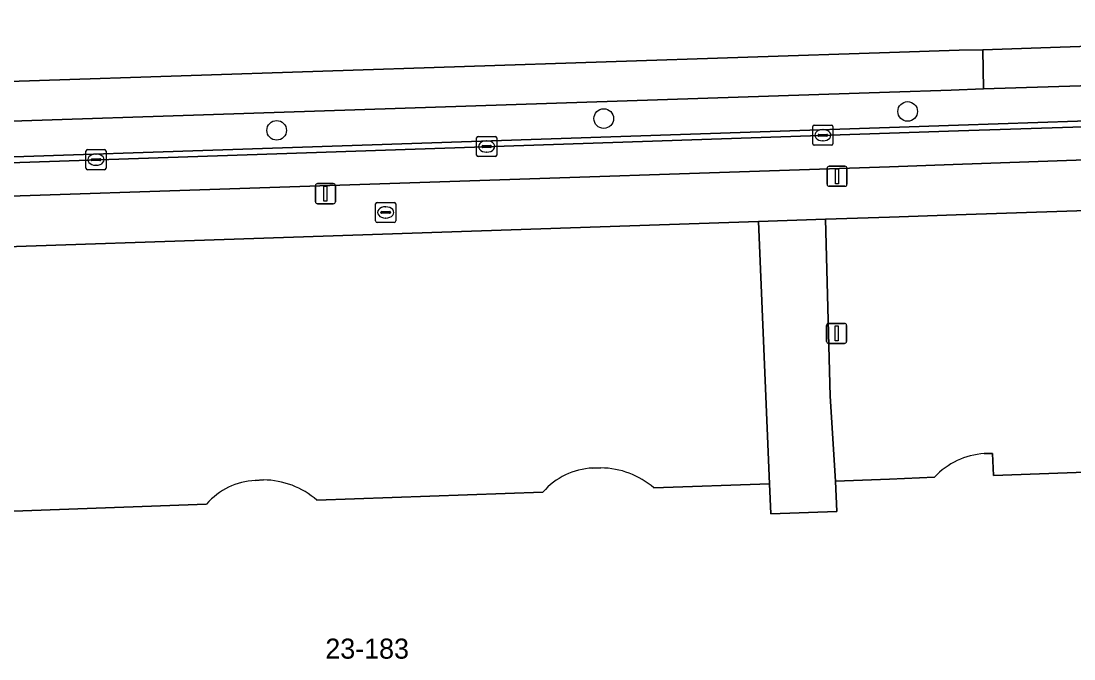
# Model space of a CAD drawing. Extents: x 161084 to 161928, y 385354 to 386522.
# Drawn here: x 161456.8 to 161509.2, y 386446.9 to 386478.7 of the extents above; entities that cross this region are included whole.
import ezdxf

# ---------------------------------------------------------------- set-up
doc = ezdxf.new("R2010")
doc.units = 0
for name, color, linetype in [('IMGEO_Berm_groen', 7, 'Continuous'), ('IMGEO_Boom', 7, 'Continuous'), ('IMGEO_Brandkraan', 7, 'Continuous'), ('IMGEO_Fietspad_gesloten', 7, 'Continuous'), ('IMGEO_Fietspad_open', 7, 'Continuous'), ('IMGEO_Groenvoorziening', 7, 'Continuous'), ('IMGEO_Haag', 7, 'Continuous'), ('IMGEO_Kolk', 7, 'Continuous'), ('IMGEO_Lichtmast', 7, 'Continuous'), ('IMGEO_Pand', 7, 'Continuous'), ('IMGEO_Pand_nummerreeks', 7, 'Continuous'), ('IMGEO_Voetpad_open', 7, 'Continuous')]:
    doc.layers.add(name, color=color, linetype=linetype)

msp = doc.modelspace()

# ---------------------------------------------------------------- linework, layer by layer
at = {"layer": 'IMGEO_Berm_groen'}
msp.add_lwpolyline([(161509.574, 386482.455), (161419.19, 386479.191), (161403.895, 386478.639), (161397.843, 386478.5), (161387.908, 386473.37), (161419.34, 386474.481), (161422.42, 386474.59), (161500, 386477.146), (161503.47, 386477.26), (161504.64, 386477.27), (161512.843, 386477.556)], dxfattribs=at)
at = {"layer": 'IMGEO_Boom'}
for centre in [(161500.903, 386474.205), (161485.776, 386473.853), (161469.496, 386473.265)]:
    msp.add_circle(centre, 0.489, dxfattribs=at)
at = {"layer": 'IMGEO_Brandkraan'}
for p, q in [((161474.422, 386468.751), (161474.422, 386469.603)), ((161474.497, 386469.677), (161475.349, 386469.677)), ((161474.91, 386469.457), (161474.935, 386469.457)), ((161475.423, 386469.603), (161475.423, 386468.751)), ((161474.681, 386469.171), (161474.681, 386469.183)), ((161475.119, 386469.134), (161474.721, 386469.134)), ((161474.724, 386469.22), (161475.122, 386469.22)), ((161474.933, 386468.897), (161474.908, 386468.897)), ((161475.165, 386469.183), (161475.165, 386469.171)), ((161475.349, 386468.677), (161474.497, 386468.677))]:
    msp.add_line(p, q, dxfattribs=at)
for points in [[(161474.422, 386468.751), (161474.422, 386469.603)], [(161474.497, 386469.677), (161475.349, 386469.677)], [(161475.423, 386469.603), (161475.423, 386468.751)], [(161475.349, 386468.677), (161474.497, 386468.677)]]:
    msp.add_lwpolyline(points, dxfattribs=at)
for centre, radius, start, end in [((161474.499, 386469.601), 0.0765, 91.552, 178.448), ((161474.499, 386469.601), 0.0765, 91.552, 178.448), ((161475.347, 386469.601), 0.0765, 1.552, 88.448), ((161475.347, 386469.601), 0.0765, 1.552, 88.448), ((161474.499, 386468.753), 0.0765, 181.552, 268.448), ((161474.499, 386468.753), 0.0765, 181.552, 268.448), ((161474.721, 386469.18), 0.0403, 85.8775, 175.7526), ((161474.718, 386469.17), 0.0366, 178.938, 274.7102), ((161475.122, 386469.177), 0.043, 264.8664, 352.4533), ((161475.126, 386469.182), 0.0386, 1.7309, 96.639), ((161475.347, 386468.753), 0.0765, 271.552, 358.448), ((161475.347, 386468.753), 0.0765, 271.552, 358.448)]:
    msp.add_arc(centre, radius, start, end, dxfattribs=at)
for centre, major_axis, ratio, start_param, end_param in [((161474.909, 386469.177), (-0.387, 0.002), 0.722429, 4.712389, 7.853982), ((161474.934, 386469.177), (-0.39, 0.002), 0.717154, 1.570796, 4.712389)]:
    msp.add_ellipse(centre, major_axis=major_axis, ratio=ratio, start_param=start_param, end_param=end_param, dxfattribs=at)
at = {"layer": 'IMGEO_Fietspad_gesloten'}
for points in [[(161500, 386475.173), (161503.066, 386475.274), (161504.681, 386475.335), (161504.64, 386477.27), (161503.47, 386477.26), (161500, 386477.146), (161422.42, 386474.59), (161419.34, 386474.481), (161387.908, 386473.37), (161374.309, 386472.911), (161373.83, 386470.922), (161375.032, 386470.964), (161419.403, 386472.504), (161422.655, 386472.617)], [(161521.028, 386473.8), (161521.236, 386473.81), (161521.222, 386473.985), (161521.211, 386474.123), (161503.428, 386473.519), (161500, 386473.404), (161422.709, 386470.822), (161419.46, 386470.712), (161374.447, 386469.158), (161373.947, 386469.131), (161373.945, 386468.888), (161419.47, 386470.405), (161422.267, 386470.498), (161500, 386473.118), (161503.432, 386473.234)], [(161419.522, 386468.753), (161422.381, 386468.851), (161500, 386471.455), (161503.171, 386471.561), (161521.05, 386472.187), (161521.028, 386473.8), (161503.432, 386473.234), (161500, 386473.118), (161422.267, 386470.498), (161419.47, 386470.405), (161373.945, 386468.888), (161373.892, 386467.179)]]:
    msp.add_lwpolyline(points, close=True, dxfattribs=at)
at = {"layer": 'IMGEO_Fietspad_open'}
msp.add_lwpolyline([(161524.844, 386477.968), (161512.843, 386477.556), (161504.64, 386477.27), (161504.681, 386475.335), (161520.243, 386475.807), (161528.463, 386476.077), (161528.428, 386477.563), (161528.023, 386477.548)], dxfattribs=at)
at = {"layer": 'IMGEO_Groenvoorziening'}
for points in [[(161522.097, 386474.803), (161520.243, 386475.807), (161504.681, 386475.335), (161503.066, 386475.274), (161500, 386475.173), (161422.655, 386472.617), (161419.403, 386472.504), (161375.032, 386470.964), (161373.83, 386470.922), (161373.947, 386469.131), (161374.447, 386469.158), (161419.46, 386470.712), (161422.709, 386470.822), (161500, 386473.404)], [(161500, 386473.404), (161503.428, 386473.519), (161521.211, 386474.123), (161521.222, 386473.985), (161521.236, 386473.81), (161521.967, 386473.844)], [(161554.406, 386470.758), (161503.319, 386469.057), (161500, 386468.945), (161496.823, 386468.838), (161497.052, 386460.02), (161497.317, 386455.782), (161500, 386455.895), (161502.244, 386455.989)], [(161488.274, 386455.454), (161494.021, 386455.655), (161493.479, 386468.725), (161429.441, 386466.565)], [(161504.719, 386457.16), (161505.132, 386457.161), (161505.185, 386456.064), (161509.761, 386456.23), (161509.822, 386456.332)], [(161485.224, 386456.44), (161485.638, 386456.448)], [(161468.428, 386455.825), (161468.841, 386455.851)], [(161471.498, 386454.838), (161482.751, 386455.246)], [(161454.562, 386454.226), (161466.003, 386454.651)]]:
    msp.add_lwpolyline(points, dxfattribs=at)
for centre, radius, start, end in [((161504.945, 386453.481), 3.686, 93.5147, 137.1259), ((161485.38, 386452.96), 3.484, 92.5603, 138.9835), ((161485.6, 386452.355), 4.093, 49.2109, 89.4676), ((161468.602, 386452.375), 3.454, 92.8805, 138.7849), ((161468.803, 386451.761), 4.09, 48.7869, 89.4737)]:
    msp.add_arc(centre, radius, start, end, dxfattribs=at)
at = {"layer": 'IMGEO_Haag'}
for points in [[(161522.097, 386474.803), (161520.243, 386475.807), (161504.681, 386475.335), (161503.066, 386475.274), (161500, 386475.173), (161422.655, 386472.617), (161419.403, 386472.504), (161375.032, 386470.964), (161373.83, 386470.922), (161373.947, 386469.131), (161374.447, 386469.158), (161419.46, 386470.712), (161422.709, 386470.822), (161500, 386473.404)], [(161500, 386473.404), (161503.428, 386473.519), (161521.211, 386474.123), (161521.222, 386473.985), (161521.236, 386473.81), (161521.967, 386473.844)]]:
    msp.add_lwpolyline(points, dxfattribs=at)
at = {"layer": 'IMGEO_Kolk'}
for p, q in [((161496.258, 386473.523), (161497.11, 386473.523)), ((161479.523, 386472.96), (161480.375, 386472.96)), ((161496.183, 386472.597), (161496.183, 386473.449)), ((161496.442, 386473.017), (161496.442, 386473.029)), ((161496.88, 386472.98), (161496.482, 386472.98)), ((161496.485, 386473.066), (161496.883, 386473.066)), ((161496.671, 386473.303), (161496.696, 386473.303)), ((161496.926, 386473.029), (161496.926, 386473.017)), ((161497.184, 386473.449), (161497.184, 386472.597)), ((161479.448, 386472.034), (161479.448, 386472.886)), ((161479.707, 386472.454), (161479.707, 386472.466)), ((161480.145, 386472.417), (161479.747, 386472.417)), ((161479.75, 386472.503), (161480.148, 386472.503)), ((161479.936, 386472.74), (161479.961, 386472.74)), ((161480.191, 386472.466), (161480.191, 386472.454)), ((161480.449, 386472.886), (161480.449, 386472.034)), ((161497.11, 386472.523), (161496.258, 386472.523)), ((161496.694, 386472.743), (161496.669, 386472.743)), ((161460.001, 386471.378), (161460.001, 386472.23)), ((161460.076, 386472.304), (161460.928, 386472.304)), ((161460.489, 386472.084), (161460.514, 386472.084)), ((161461.002, 386472.23), (161461.002, 386471.378)), ((161480.375, 386471.96), (161479.523, 386471.96)), ((161479.959, 386472.18), (161479.934, 386472.18)), ((161460.26, 386471.798), (161460.26, 386471.81)), ((161460.698, 386471.761), (161460.3, 386471.761)), ((161460.303, 386471.847), (161460.701, 386471.847)), ((161460.512, 386471.524), (161460.487, 386471.524)), ((161460.744, 386471.81), (161460.744, 386471.798)), ((161460.928, 386471.304), (161460.076, 386471.304))]:
    msp.add_line(p, q, dxfattribs=at)
for points in [[(161496.258, 386473.523), (161497.11, 386473.523)], [(161479.523, 386472.96), (161480.375, 386472.96)], [(161496.183, 386472.597), (161496.183, 386473.449)], [(161497.184, 386473.449), (161497.184, 386472.597)], [(161479.448, 386472.034), (161479.448, 386472.886)], [(161480.449, 386472.886), (161480.449, 386472.034)], [(161497.11, 386472.523), (161496.258, 386472.523)], [(161460.001, 386471.378), (161460.001, 386472.23)], [(161460.076, 386472.304), (161460.928, 386472.304)], [(161461.002, 386472.23), (161461.002, 386471.378)], [(161480.375, 386471.96), (161479.523, 386471.96)], [(161460.928, 386471.304), (161460.076, 386471.304)]]:
    msp.add_lwpolyline(points, dxfattribs=at)
for centre, radius, start, end in [((161496.26, 386473.447), 0.0765, 91.552, 178.448), ((161496.26, 386473.447), 0.0765, 91.552, 178.448), ((161497.108, 386473.447), 0.0765, 1.552, 88.448), ((161497.108, 386473.447), 0.0765, 1.552, 88.448), ((161479.525, 386472.884), 0.0765, 91.552, 178.448), ((161479.525, 386472.884), 0.0765, 91.552, 178.448), ((161480.373, 386472.884), 0.0765, 1.552, 88.448), ((161480.373, 386472.884), 0.0765, 1.552, 88.448), ((161496.482, 386473.026), 0.0403, 85.8775, 175.7526), ((161496.479, 386473.016), 0.0366, 178.938, 274.7102), ((161496.883, 386473.023), 0.043, 264.8664, 352.4533), ((161496.887, 386473.028), 0.0386, 1.7309, 96.639), ((161479.747, 386472.463), 0.0403, 85.8775, 175.7526), ((161479.744, 386472.453), 0.0366, 178.938, 274.7102), ((161480.148, 386472.46), 0.043, 264.8664, 352.4533), ((161480.152, 386472.465), 0.0386, 1.7309, 96.639), ((161496.26, 386472.599), 0.0765, 181.552, 268.448), ((161496.26, 386472.599), 0.0765, 181.552, 268.448), ((161497.108, 386472.599), 0.0765, 271.552, 358.448), ((161497.108, 386472.599), 0.0765, 271.552, 358.448), ((161460.078, 386472.228), 0.0765, 91.552, 178.448), ((161460.078, 386472.228), 0.0765, 91.552, 178.448), ((161460.926, 386472.228), 0.0765, 1.552, 88.448), ((161460.926, 386472.228), 0.0765, 1.552, 88.448), ((161479.525, 386472.036), 0.0765, 181.552, 268.448), ((161479.525, 386472.036), 0.0765, 181.552, 268.448), ((161480.373, 386472.036), 0.0765, 271.552, 358.448), ((161480.373, 386472.036), 0.0765, 271.552, 358.448), ((161460.078, 386471.38), 0.0765, 181.552, 268.448), ((161460.078, 386471.38), 0.0765, 181.552, 268.448), ((161460.3, 386471.807), 0.0403, 85.8775, 175.7526), ((161460.297, 386471.797), 0.0366, 178.938, 274.7102), ((161460.701, 386471.804), 0.043, 264.8664, 352.4533), ((161460.705, 386471.809), 0.0386, 1.7309, 96.639), ((161460.926, 386471.38), 0.0765, 271.552, 358.448), ((161460.926, 386471.38), 0.0765, 271.552, 358.448)]:
    msp.add_arc(centre, radius, start, end, dxfattribs=at)
for centre, major_axis, ratio, start_param, end_param in [((161496.67, 386473.023), (-0.387, 0.002), 0.722429, 4.712389, 7.853982), ((161496.695, 386473.023), (-0.39, 0.002), 0.717154, 1.570796, 4.712389), ((161479.935, 386472.46), (-0.387, 0.002), 0.722429, 4.712389, 7.853982), ((161479.96, 386472.46), (-0.39, 0.002), 0.717154, 1.570796, 4.712389), ((161460.488, 386471.804), (-0.387, 0.002), 0.722429, 4.712389, 7.853982), ((161460.513, 386471.804), (-0.39, 0.002), 0.717154, 1.570796, 4.712389)]:
    msp.add_ellipse(centre, major_axis=major_axis, ratio=ratio, start_param=start_param, end_param=end_param, dxfattribs=at)
at = {"layer": 'IMGEO_Lichtmast'}
for p, q in [((161496.895, 386470.577), (161496.895, 386471.377)), ((161496.895, 386471.377), (161496.895, 386470.577)), ((161496.995, 386471.477), (161497.785, 386471.477)), ((161497.785, 386471.477), (161496.995, 386471.477)), ((161497.885, 386471.377), (161497.885, 386470.577)), ((161497.885, 386470.577), (161497.885, 386471.377)), ((161471.426, 386469.71), (161471.426, 386470.51)), ((161471.426, 386470.51), (161471.426, 386469.71)), ((161471.526, 386470.61), (161472.316, 386470.61)), ((161472.316, 386470.61), (161471.526, 386470.61)), ((161472.416, 386470.51), (161472.416, 386469.71)), ((161472.416, 386469.71), (161472.416, 386470.51)), ((161497.785, 386470.477), (161496.995, 386470.477)), ((161496.995, 386470.477), (161497.785, 386470.477)), ((161472.316, 386469.61), (161471.526, 386469.61)), ((161471.526, 386469.61), (161472.316, 386469.61)), ((161496.87, 386462.748), (161496.87, 386463.548)), ((161496.87, 386463.548), (161496.87, 386462.748)), ((161496.97, 386463.648), (161497.76, 386463.648)), ((161497.76, 386463.648), (161496.97, 386463.648)), ((161497.86, 386463.548), (161497.86, 386462.748)), ((161497.86, 386462.748), (161497.86, 386463.548)), ((161497.76, 386462.648), (161496.97, 386462.648)), ((161496.97, 386462.648), (161497.76, 386462.648))]:
    msp.add_line(p, q, dxfattribs=at)
for points in [[(161497.315, 386471.352), (161497.465, 386471.352), (161497.465, 386470.602), (161497.315, 386470.602), (161497.315, 386471.352)], [(161471.846, 386470.485), (161471.996, 386470.485), (161471.996, 386469.735), (161471.846, 386469.735), (161471.846, 386470.485)], [(161497.29, 386463.523), (161497.44, 386463.523), (161497.44, 386462.773), (161497.29, 386462.773), (161497.29, 386463.523)]]:
    msp.add_lwpolyline(points, dxfattribs=at)
for centre, start, end in [((161496.995, 386471.377), 90, 180), ((161496.995, 386471.377), 90, 180), ((161497.785, 386471.377), 0, 90), ((161497.785, 386471.377), 360, 90), ((161471.526, 386470.51), 90, 180), ((161471.526, 386470.51), 90, 180), ((161472.316, 386470.51), 0, 90), ((161472.316, 386470.51), 360, 90), ((161496.995, 386470.577), 180, 270), ((161496.995, 386470.577), 180, 270), ((161497.785, 386470.577), 270, 0), ((161497.785, 386470.577), 270, 0), ((161471.526, 386469.71), 180, 270), ((161471.526, 386469.71), 180, 270), ((161472.316, 386469.71), 270, 0), ((161472.316, 386469.71), 270, 0), ((161496.97, 386463.548), 90, 180), ((161496.97, 386463.548), 90, 180), ((161497.76, 386463.548), 0, 90), ((161497.76, 386463.548), 360, 90), ((161496.97, 386462.748), 180, 270), ((161496.97, 386462.748), 180, 270), ((161497.76, 386462.748), 270, 0), ((161497.76, 386462.748), 270, 0)]:
    msp.add_arc(centre, 0.1, start, end, dxfattribs=at)
at = {"layer": 'IMGEO_Pand'}
for points in [[(161509.822, 386456.332), (161509.761, 386456.23), (161505.185, 386456.064), (161505.132, 386457.161), (161504.719, 386457.16)], [(161485.638, 386456.448), (161485.224, 386456.44)], [(161468.841, 386455.851), (161468.428, 386455.825)], [(161502.244, 386455.989), (161500, 386455.895), (161497.317, 386455.782), (161497.376, 386454.28), (161494.089, 386454.16), (161494.021, 386455.655), (161488.274, 386455.454)], [(161482.751, 386455.246), (161471.498, 386454.838)], [(161466.003, 386454.651), (161454.562, 386454.226)]]:
    msp.add_lwpolyline(points, dxfattribs=at)
for centre, radius, start, end in [((161504.945, 386453.481), 3.686, 93.5147, 137.1259), ((161485.38, 386452.96), 3.484, 92.5603, 138.9835), ((161485.6, 386452.355), 4.093, 49.2109, 89.4676), ((161468.602, 386452.375), 3.454, 92.8805, 138.7849), ((161468.803, 386451.761), 4.09, 48.7869, 89.4737)]:
    msp.add_arc(centre, radius, start, end, dxfattribs=at)
at = {"layer": 'IMGEO_Voetpad_open'}
for points in [[(161554.19, 386473.124), (161532.643, 386472.594), (161528.557, 386472.451), (161521.05, 386472.187), (161503.171, 386471.561), (161500, 386471.455), (161422.381, 386468.851), (161419.522, 386468.753), (161373.892, 386467.179), (161368.85, 386467)], [(161365.763, 386464.494), (161369.922, 386464.527), (161370.168, 386464.548), (161377.927, 386464.826), (161409.412, 386465.841), (161410.915, 386465.898), (161426.423, 386466.463), (161429.441, 386466.565), (161493.479, 386468.725), (161496.823, 386468.838), (161500, 386468.945), (161503.319, 386469.057), (161554.406, 386470.758)]]:
    msp.add_lwpolyline(points, dxfattribs=at)
msp.add_lwpolyline([(161497.317, 386455.782), (161497.052, 386460.02), (161496.823, 386468.838), (161493.479, 386468.725), (161494.021, 386455.655), (161494.089, 386454.16), (161497.376, 386454.28)], close=True, dxfattribs=at)

# ---------------------------------------------------------------- texts
at = {"layer": 'IMGEO_Pand_nummerreeks'}
msp.add_text('23-183', height=1, dxfattribs=at).set_placement((161471.918, 386446.946))

doc.saveas('drawing.dxf')
